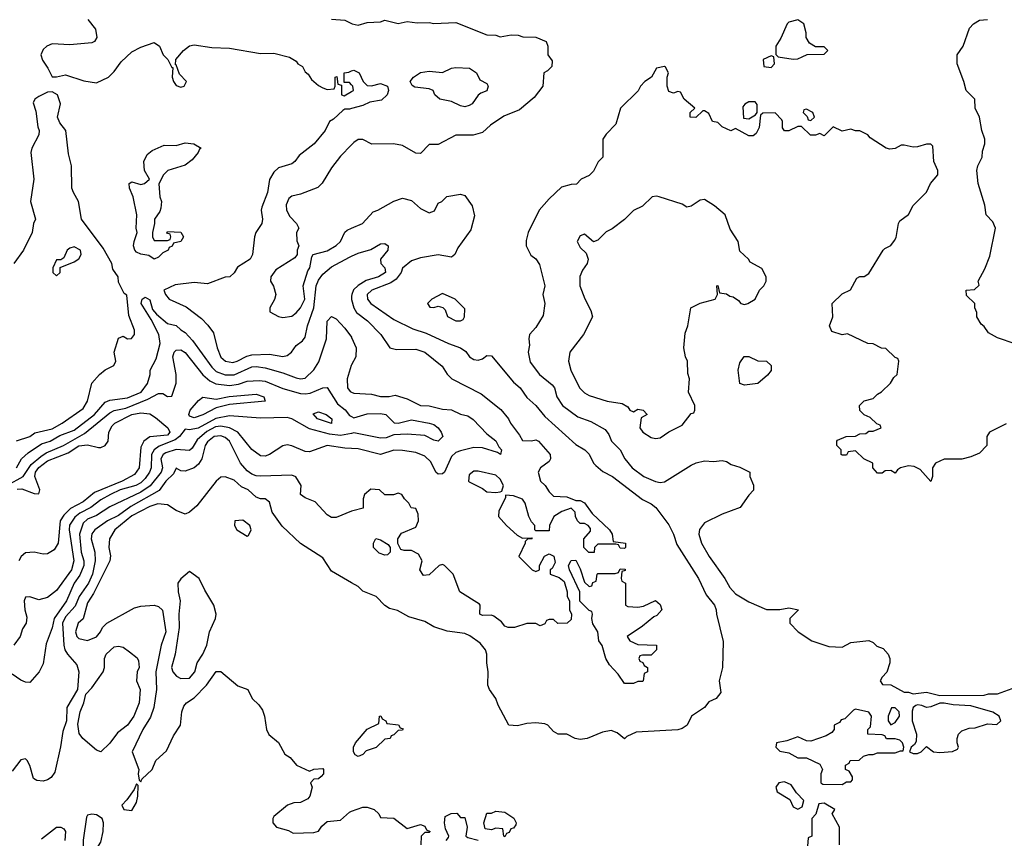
# Model space of a CAD drawing. Header units: inches. Extents: x 2348341 to 2479810, y 460419 to 613669.
# Tile 300 of 656: x 2358504 to 2362941, y 564020 to 567709. Entities that reach past the tile are written whole.
import ezdxf

# ---------------------------------------------------------------- set-up
doc = ezdxf.new("R2010")
doc.units = ezdxf.units.IN
doc.header["$MEASUREMENT"] = 0
doc.layers.add('C3556', color=7, linetype='Continuous')
doc.layers.add('C3566', color=7, linetype='Continuous')

msp = doc.modelspace()

# ---------------------------------------------------------------- linework, layer by layer
at = {"layer": 'C3556', "color": 2}
for points, elevation in [([(2358812, 567710), (2358846.4, 567666.4), (2358851.6, 567628.4), (2358842, 567610), (2358830, 567604), (2358730, 567595.1), (2358650, 567599.5), (2358626, 567590), (2358610, 567574), (2358598.8, 567550), (2358606.4, 567526.4), (2358631.3, 567490), (2358650, 567452), (2358670, 567451.3), (2358710, 567460.7), (2358793.7, 567433.7), (2358850, 567424.9), (2358904, 567450), (2358930, 567476), (2358961.5, 567518.5), (2359010, 567564.7), (2359050, 567584.7), (2359110, 567606), (2359134.8, 567590), (2359150.7, 567550.7), (2359172, 567530), (2359190, 567494), (2359194, 567494), (2359192, 567450), (2359198, 567430), (2359210, 567412), (2359230, 567404.7), (2359246, 567410), (2359255.3, 567430), (2359224, 567464), (2359210, 567506), (2359206, 567506), (2359208, 567530), (2359242, 567570), (2359269.5, 567590.5), (2359290, 567596), (2359370, 567582.8), (2359450, 567580.7), (2359590, 567556.3), (2359650, 567557.3), (2359719.6, 567539.6), (2359750, 567522), (2359758, 567510), (2359778, 567498), (2359790, 567474), (2359803.6, 567463.6), (2359819.6, 567439.6), (2359850, 567412), (2359870, 567402), (2359890, 567394), (2359922, 567398), (2359926, 567410), (2359926, 567450), (2359932.7, 567452.7), (2359938, 567418), (2359954, 567414), (2359954, 567370), (2359966.4, 567366.4), (2360000, 567385.5)], 102), ([(2359910, 567711.3), (2359970, 567706.8), (2360000, 567691)], 106), ([(2360000, 567416), (2359990, 567426), (2359966, 567426), (2359966, 567470), (2359987.3, 567472.7), (2360000, 567477.9)], 102), ([(2358490, 565811), (2358550, 565830.8), (2358572.7, 565847.3), (2358650, 565865.7), (2358696, 565890), (2358790, 565957.3), (2358809.4, 565990), (2358829.6, 566070.4), (2358864, 566110), (2358890, 566130.8), (2358929.1, 566150.9), (2358938, 566170), (2358929.4, 566210.6), (2358950, 566274), (2358970, 566282), (2358990, 566271.3), (2359008.4, 566271.6), (2359022, 566290), (2359022, 566310), (2358996.4, 566376.4), (2358987.3, 566467.3), (2358975.3, 566475.3), (2358950, 566526), (2358948, 566550), (2358924.7, 566584.7), (2358919, 566610), (2358879.7, 566679.7), (2358782.9, 566810), (2358769.6, 566889.6), (2358746, 566930), (2358739.5, 566950), (2358737.6, 567050), (2358724.4, 567104.4), (2358712.7, 567210), (2358684.7, 567244.7), (2358674, 567270), (2358688.7, 567330), (2358674, 567370), (2358650, 567384), (2358630, 567382), (2358590, 567362), (2358572, 567350), (2358565.4, 567334.6), (2358577.3, 567297.3), (2358585.4, 567225.4), (2358592, 567210), (2358591, 567190), (2358558.8, 567130), (2358554.8, 567110), (2358567.3, 566990), (2358553.4, 566890), (2358574.8, 566810), (2358566.8, 566790), (2358561, 566750), (2358521, 566670), (2358477.3, 566610)], 102), ([(2360000, 567307.9), (2359990, 567305.1), (2359970, 567306), (2359960.4, 567299.6), (2359919, 567261), (2359901, 567250), (2359881, 567210), (2359831, 567150), (2359763.5, 567096.5), (2359744.7, 567070), (2359730, 567059), (2359670, 567042), (2359650, 567022), (2359630.6, 566989.4), (2359621, 566930), (2359595.6, 566864.4), (2359592.4, 566850), (2359598.4, 566810), (2359595.5, 566790), (2359568, 566750), (2359562, 566730), (2359553.4, 566650), (2359542.8, 566630), (2359485.8, 566594.2), (2359470, 566568), (2359450.6, 566549.4), (2359430, 566549.2), (2359350, 566519.3), (2359290, 566524.5), (2359205.5, 566514.5), (2359154, 566490), (2359162, 566470), (2359178, 566450), (2359254.9, 566414.9), (2359323, 566363), (2359352.4, 566332.4), (2359377.6, 566297.6), (2359393.4, 566230), (2359410, 566187.7), (2359431.3, 566170), (2359464.7, 566164.7), (2359484, 566170), (2359527.2, 566192.8), (2359550, 566198.7), (2359630, 566201.3), (2359690, 566190.7), (2359710, 566196), (2359729.4, 566210.6), (2359750, 566241), (2359778, 566262), (2359790, 566278), (2359800.5, 566330), (2359829.8, 566410.2), (2359839.7, 566510), (2359850, 566535.5), (2359870, 566561.6), (2359910, 566594.9), (2359990, 566639.3), (2360000, 566643.8)], 102), ([(2360000, 567145.1), (2359950, 567094), (2359910, 567042), (2359867.3, 566972.7), (2359847.3, 566952.7), (2359770, 566922.7), (2359730, 566914), (2359716.3, 566903.7), (2359705.1, 566874.9), (2359706, 566850), (2359721.7, 566821.7), (2359751.3, 566790), (2359762, 566770), (2359752, 566750), (2359752.7, 566712.7), (2359762, 566690), (2359754, 566670), (2359754, 566650), (2359743.6, 566636.4), (2359658, 566582), (2359636, 566550), (2359634.8, 566530), (2359647.9, 566507.9), (2359658, 566470), (2359652.7, 566447.3), (2359631.3, 566410), (2359632, 566392), (2359670.7, 566370.7), (2359690, 566366.8), (2359730, 566373.4), (2359750, 566387.7), (2359770, 566410.7), (2359789.6, 566450), (2359782, 566510), (2359803.3, 566576.7), (2359812, 566590), (2359820.2, 566639.8), (2359826, 566650), (2359890, 566668), (2359930, 566690.7), (2359949.3, 566710), (2359970, 566751.3), (2359979.3, 566760.7), (2360000, 566769.4)], 106), ([(2358489.6, 565690), (2358512.8, 565730), (2358542.6, 565757.4), (2358602, 565798), (2358640.9, 565810), (2358684.8, 565835.2), (2358750, 565859.6), (2358842, 565930), (2358890, 565984.9), (2358910, 565993.7), (2358990, 566005.5), (2359051.3, 566030), (2359080.5, 566070), (2359091.8, 566110), (2359092.3, 566130), (2359118.7, 566181.3), (2359137.6, 566250), (2359131, 566291), (2359097.4, 566357.4), (2359051.1, 566430), (2359056.2, 566450), (2359070, 566458.9), (2359090, 566446), (2359103.2, 566403.2), (2359121.3, 566381.3), (2359170, 566340.5), (2359210, 566330.7), (2359230, 566310.8), (2359250, 566298.8), (2359283.4, 566263.4), (2359370, 566143.1), (2359390, 566124.2), (2359430, 566107.9), (2359470, 566107.9), (2359550, 566144.2), (2359570, 566146), (2359610, 566139.5), (2359690, 566117), (2359750, 566094.4), (2359770, 566090.5), (2359790, 566094), (2359830, 566130.6), (2359852.3, 566167.7), (2359887, 566270), (2359889.3, 566350), (2359910, 566372), (2359930, 566361), (2359970, 566318.8), (2359998.9, 566278.9), (2360000, 566276.3)], 98), ([(2360000, 566462.3), (2359999.5, 566450), (2360000, 566448.3)], 102), ([(2358450, 565611.2), (2358519.7, 565650), (2358555.9, 565704.1), (2358598.9, 565741.1), (2358623.4, 565756.6), (2358702, 565790), (2358796.2, 565843.8), (2358910, 565938), (2358930, 565947.4), (2358982, 565958), (2359081.1, 565998.9), (2359130, 566024), (2359150, 566024.7), (2359170, 566011.3), (2359190, 566012), (2359209.3, 566070.7), (2359209.4, 566110.6), (2359193.7, 566190), (2359199.7, 566210), (2359210, 566220.3), (2359230, 566220.9), (2359250, 566208.9), (2359328.9, 566108.9), (2359361, 566081), (2359388.2, 566068.2), (2359450, 566060.2), (2359490, 566066.5), (2359530, 566080.3), (2359583.4, 566083.4), (2359610, 566079.5), (2359690, 566047.6), (2359770, 566024.2), (2359790, 566022.6), (2359813.5, 566026.5), (2359870, 566050.6), (2359890, 566051), (2359937.1, 565977.1), (2359970.2, 565950.2), (2359990, 565926), (2360000, 565920)], 94), ([(2360000, 566153.8), (2359998, 566150), (2359979.3, 566090), (2359982, 566050), (2359993, 566033), (2360000, 566029.9)], 98), ([(2360000, 565844.8), (2359950, 565835.8), (2359900.6, 565840.6), (2359810, 565864.5), (2359730, 565909.5), (2359710, 565915.6), (2359590, 565913.2), (2359450, 565923.5), (2359388, 565912), (2359307.9, 565867.9), (2359270, 565860.5), (2359250, 565863.7), (2359223.7, 565830), (2359204.9, 565815.1), (2359133, 565787), (2359110.2, 565769.8), (2359098.7, 565750), (2359097, 565690), (2359088.9, 565670), (2359070, 565641.3), (2359050, 565622.3), (2359027.7, 565610), (2358956.3, 565590), (2358912.7, 565570), (2358870, 565545.7), (2358824.9, 565510), (2358774.6, 565485.4), (2358753.3, 565466.7), (2358729.3, 565430.7), (2358726.7, 565410), (2358748.9, 565270), (2358738.3, 565230), (2358670, 565137), (2358630, 565105.2), (2358590, 565095.3), (2358550, 565108), (2358530, 565106), (2358524.7, 565090), (2358526.8, 565050), (2358536.8, 565016.8), (2358533.4, 564990), (2358516.3, 564963.7), (2358506, 564930), (2358478, 564890)], 94), ([(2358493, 565593), (2358514.6, 565594.6), (2358570, 565574), (2358590, 565572), (2358595.1, 565590), (2358572.2, 565650), (2358576.1, 565670), (2358590, 565691.3), (2358630, 565720.7), (2358722.9, 565757.1), (2358770, 565788.9), (2358810, 565793.4), (2358859.5, 565780.5), (2358870, 565780.7), (2358888.7, 565790), (2358902.7, 565810), (2358905.6, 565850), (2358921.1, 565878.9), (2358932.3, 565890), (2359010, 565930.2), (2359050, 565938), (2359090, 565932.9), (2359116.8, 565916.8), (2359171.7, 565870), (2359180.3, 565850), (2359170, 565836.9), (2359090, 565828.5), (2359064.2, 565810), (2359050, 565782), (2359042, 565690), (2359020.9, 565659.1), (2358966, 565630), (2358841.6, 565578.4), (2358790, 565535.8), (2358733.6, 565506.4), (2358703.5, 565476.5), (2358686, 565450), (2358677.6, 565350), (2358659.9, 565320.1), (2358630, 565302), (2358610, 565300.7), (2358570, 565309.6), (2358530, 565306), (2358510.3, 565289.7), (2358501.1, 565270)], 90), ([(2360000, 565776.5), (2359970, 565778), (2359890, 565789.6), (2359810, 565762), (2359790, 565763.7), (2359730, 565789.2), (2359710, 565792.7), (2359690, 565789), (2359630, 565749), (2359610, 565742), (2359590, 565744), (2359550, 565772.7), (2359487.8, 565850), (2359449.8, 565869.8), (2359410, 565877.4), (2359386.3, 565873.7), (2359347.4, 565852.6), (2359304.5, 565815.5), (2359282, 565778), (2359270, 565767.6), (2359210, 565772.3), (2359163.5, 565756.5), (2359151.1, 565748.9), (2359140.7, 565730), (2359148.2, 565690), (2359142, 565670), (2359092.1, 565607.9), (2359050, 565580.3), (2358910, 565513), (2358850, 565475.1), (2358810, 565458.3), (2358790, 565440.7), (2358773.8, 565390), (2358781.2, 565310), (2358793.8, 565270), (2358792.6, 565250), (2358774.8, 565205.2), (2358750.3, 565169.8), (2358714.6, 565090), (2358659.6, 565010), (2358650, 564968.7), (2358624.1, 564895.9), (2358610, 564806), (2358591.3, 564770), (2358550, 564722), (2358530, 564724), (2358510, 564732.7), (2358470, 564759.5)], 98), ([(2360000, 565493.5), (2359930, 565466), (2359910, 565466), (2359890, 565478), (2359835.5, 565535.5), (2359790, 565554), (2359770, 565568.7), (2359773.2, 565610), (2359749.3, 565649.3), (2359730, 565656), (2359590, 565651.2), (2359570, 565653), (2359550, 565661.3), (2359530, 565675.6), (2359499.6, 565710), (2359449.5, 565810), (2359430, 565825.6), (2359410, 565833.7), (2359380.7, 565830), (2359350, 565807), (2359339.5, 565790), (2359325.3, 565730), (2359310, 565706.6), (2359290.3, 565689.7), (2359250, 565674), (2359230, 565675.3), (2359210, 565688), (2359198, 565662), (2359162.4, 565630), (2359132.9, 565587.1), (2359005.3, 565514.7), (2358950, 565475.3), (2358899.3, 565450), (2358843, 565410), (2358830, 565392.7), (2358825.7, 565370), (2358842.4, 565310), (2358844.2, 565270), (2358832.8, 565210), (2358813.8, 565170), (2358772.4, 565110), (2358753.9, 565066.1), (2358710, 565018), (2358697.3, 564990), (2358703.1, 564890), (2358708.2, 564870), (2358719.1, 564850), (2358761.7, 564801.7), (2358770.7, 564770), (2358764.7, 564690), (2358716, 564610), (2358714.8, 564550), (2358698.5, 564501.5), (2358688.1, 564431.9), (2358662, 564318), (2358646, 564294), (2358630, 564283.7), (2358610, 564278), (2358581.2, 564281.2), (2358566, 564290), (2358550, 564348), (2358538, 564370), (2358530, 564378), (2358510, 564374), (2358470, 564322)], 102), ([(2360000, 565171.5), (2359910, 565224), (2359870, 565284), (2359770, 565348.7), (2359687.3, 565427.3), (2359641.2, 565490), (2359630, 565535.3), (2359610, 565549), (2359590, 565549.3), (2359570, 565557.2), (2359534, 565590), (2359504.5, 565604.5), (2359470, 565633.2), (2359430, 565648.7), (2359410, 565648), (2359390, 565628.7), (2359302, 565518), (2359270, 565489), (2359250, 565481.2), (2359210, 565497.2), (2359170, 565522), (2359127, 565527), (2359090, 565515.4), (2359010, 565473.7), (2358932.7, 565410), (2358908.2, 565370), (2358906, 565330), (2358912.7, 565292.7), (2358910.4, 565270), (2358836.3, 565123.7), (2358810, 565081.2), (2358790.5, 565009.5), (2358767.7, 564990), (2358756.3, 564950), (2358762, 564930), (2358770, 564920.7), (2358810, 564910.8), (2358850, 564927.3), (2358869, 564950), (2358877.2, 564970), (2358897.2, 564990), (2359021, 565059), (2359050, 565066.4), (2359110, 565070.5), (2359130, 565064.9), (2359148.4, 565048.4), (2359163.1, 564950), (2359141.1, 564890), (2359117, 564770), (2359121.3, 564690), (2359108.7, 564610), (2359094, 564566), (2359058.4, 564510), (2359011, 564410), (2359041, 564330), (2359038, 564310), (2359042, 564282), (2359050, 564274), (2359054, 564286), (2359101.2, 564330), (2359118, 564370), (2359166.3, 564413.7), (2359197.7, 564482.3), (2359229.6, 564530.4), (2359235.6, 564590), (2359244, 564616), (2359256, 564630), (2359290, 564653), (2359346, 564710), (2359390, 564771.3), (2359410, 564771.3), (2359487.5, 564707.5), (2359532, 564690), (2359552, 564650), (2359582, 564622), (2359598, 564598), (2359607.3, 564570), (2359616, 564510), (2359627.3, 564487.3), (2359671.1, 564451.1), (2359699.6, 564399.6), (2359723.6, 564383.6), (2359752, 564350), (2359810, 564322), (2359830, 564332), (2359870, 564334), (2359874, 564330), (2359874, 564310), (2359862, 564298), (2359850, 564288), (2359830, 564286), (2359814, 564270), (2359822, 564250), (2359811.3, 564210), (2359802, 564198), (2359770, 564182), (2359739.6, 564180.4), (2359711.1, 564168.9), (2359650, 564118), (2359644.7, 564110), (2359644.7, 564090), (2359662, 564070), (2359714.8, 564054.8), (2359736.4, 564043.6), (2359830, 564046), (2359850, 564052), (2359865.6, 564074.4), (2359890, 564096), (2359950, 564102), (2359990, 564138), (2360000, 564141.8)], 106), ([(2358602.3, 564017.7), (2358670, 564070.5), (2358690, 564070.8), (2358702.5, 564062.5), (2358710.4, 564050), (2358708.4, 564010)], 102)]:
    msp.add_lwpolyline(points, dxfattribs=dict(at, elevation=elevation))
for points, elevation in [([(2359110, 566714), (2359170, 566714), (2359182, 566718), (2359186, 566730), (2359182, 566742), (2359167.3, 566747.3), (2359170, 566754), (2359230.8, 566750.8), (2359242, 566730), (2359231.1, 566708.9), (2359198, 566702), (2359192, 566688), (2359178, 566682), (2359174, 566670), (2359150, 566658), (2359130, 566638), (2359110, 566629), (2359086, 566646), (2359050, 566652), (2359030, 566662), (2359023.6, 566670), (2359017.6, 566690), (2359019.5, 566710), (2359034, 566750), (2359029.2, 566770), (2359032.3, 566830), (2359016, 566910), (2358999, 566950), (2358998, 566970), (2359010, 566978), (2359050, 566966.8), (2359066, 566970), (2359088.7, 566990), (2359066, 567030), (2359063.7, 567070), (2359078.4, 567101.6), (2359100.5, 567119.5), (2359155.9, 567144.1), (2359210, 567142.6), (2359250, 567153.7), (2359288.8, 567148.8), (2359322, 567130), (2359314.4, 567125.6), (2359308, 567110), (2359282, 567078), (2359250, 567053.2), (2359172, 567030), (2359152, 567010), (2359131.3, 566968.7), (2359136, 566910), (2359142.8, 566890), (2359139.8, 566860.2), (2359136, 566844), (2359112, 566810), (2359112, 566790), (2359102, 566750), (2359102, 566730)], 98), ([(2358750, 566685.2), (2358730, 566679), (2358718, 566670), (2358703.6, 566636.4), (2358690, 566626), (2358670, 566626), (2358654, 566590), (2358654, 566570), (2358670, 566554), (2358686, 566570), (2358687.3, 566592.7), (2358750, 566618), (2358770, 566631.3), (2358781.2, 566650), (2358779, 566670)], 106), ([(2359290, 565914), (2359270, 565922.7), (2359266, 565930), (2359272, 565950), (2359310, 565993.4), (2359330, 566008), (2359390, 565999.3), (2359448.5, 566011.5), (2359570, 566021.6), (2359604.7, 566010), (2359611, 565990), (2359450, 565974.5), (2359390, 565959.6), (2359330, 565928.6)], 90), ([(2359910, 565889.7), (2359846.6, 565910), (2359827.2, 565932.8), (2359850, 565942), (2359886, 565930), (2359910.5, 565910)], 90), ([(2359510, 565453.2), (2359474, 565450), (2359472, 565430), (2359482, 565410), (2359530, 565382), (2359535.3, 565384.7), (2359548, 565410), (2359542, 565430)], 110), ([(2359270, 565222), (2359230, 565189), (2359217.3, 565170), (2359219.1, 565130), (2359228, 565090), (2359222, 565030), (2359223.1, 564970), (2359205.5, 564850), (2359188.2, 564790), (2359194.8, 564770), (2359211.3, 564750), (2359230, 564740.7), (2359270, 564742), (2359294, 564770), (2359304.5, 564810), (2359329.5, 564850), (2359347.3, 564890), (2359359.6, 564950), (2359386.6, 565010), (2359389.4, 565030), (2359379.3, 565070), (2359338, 565138), (2359312.7, 565190)], 110), ([(2358870, 564409), (2358850, 564417.2), (2358789, 564470), (2358772.9, 564492.9), (2358765.6, 564534.4), (2358777.2, 564590), (2358793.2, 564630), (2358802, 564670), (2358830, 564698), (2358880.9, 564770), (2358886.6, 564790), (2358887, 564830), (2358893.2, 564850), (2358930, 564882.8), (2358950, 564886), (2358970, 564881), (2358999.8, 564859.8), (2359033.2, 564833.2), (2359039.8, 564819.8), (2359042.8, 564790), (2359034, 564770), (2359030.7, 564730), (2359046.8, 564690), (2359042, 564630), (2359019.1, 564570), (2358990.5, 564530), (2358944.4, 564495.6), (2358910, 564449)], 102), ([(2359030, 564266), (2359019.8, 564240.2), (2358986.8, 564193.2), (2358964.7, 564170), (2358974, 564150), (2359010, 564144.7), (2359030, 564182), (2359037.2, 564210), (2359038, 564258)], 106), ([(2358830, 564129.2), (2358810, 564124), (2358804.7, 564115.3), (2358791, 564011), (2358792, 563950), (2358802, 563930), (2358810, 563926.8), (2358830, 563932), (2358848, 563950), (2358848.7, 563970), (2358870, 564002), (2358880.9, 564050), (2358881.2, 564090), (2358875.3, 564110), (2358850, 564125.2)], 106)]:
    msp.add_lwpolyline(points, close=True, dxfattribs=dict(at, elevation=elevation))
at = {"layer": 'C3566', "color": 2}
for points, elevation in [([(2360000, 567691), (2360002, 567690), (2360030, 567684), (2360070, 567696), (2360130, 567698.8), (2360150, 567706), (2360210, 567691), (2360250, 567701), (2360295.3, 567695.3), (2360350, 567696), (2360370, 567691.3), (2360470, 567696), (2360610, 567641), (2360650, 567638.8), (2360670, 567631.3), (2360719, 567641), (2360750, 567638.8), (2360770.9, 567630.9), (2360830.7, 567630.7), (2360876, 567610), (2360884.7, 567590), (2360884.7, 567550), (2360903.6, 567523.6), (2360902, 567498), (2360882, 567478), (2360866, 567470), (2360862, 567410), (2360822, 567358), (2360756.8, 567303.2), (2360686.2, 567273.8), (2360625.8, 567234.2), (2360590, 567201.2), (2360548.4, 567188.4), (2360470, 567188.7), (2360390, 567146), (2360350, 567146), (2360310, 567106), (2360290, 567108), (2360230, 567141.2), (2360188.9, 567148.9), (2360091.6, 567148.4), (2360050, 567169), (2360030, 567169), (2360010, 567155.3), (2360000, 567145.1)], 106), ([(2362990, 566248.7), (2362910, 566275.3), (2362870, 566298), (2362850, 566326), (2362836.4, 566336.4), (2362818, 566370), (2362818, 566390), (2362808, 566410), (2362808, 566430), (2362770, 566466), (2362769.3, 566490.7), (2362807.3, 566492.7), (2362827.3, 566512.7), (2362824, 566530), (2362854, 566586), (2362876.4, 566643.6), (2362902, 566770), (2362890, 566798), (2362859, 566830), (2362853.6, 566873.6), (2362824, 566970), (2362818, 567030), (2362822, 567050), (2362842, 567090), (2362843.1, 567116.9), (2362854, 567150), (2362853.2, 567170), (2362839.3, 567210), (2362829.3, 567269.3), (2362809.2, 567310), (2362808, 567350), (2362768.7, 567390), (2362759, 567430), (2362728.7, 567510), (2362728, 567550), (2362755.3, 567590), (2362784, 567670), (2362802, 567690), (2362830, 567706), (2362866, 567710)], 106), ([(2360000, 567477.9), (2360010, 567482), (2360034, 567470), (2360052, 567430), (2360070, 567412), (2360090, 567411.3), (2360130, 567422), (2360161, 567410), (2360165.5, 567390), (2360160.5, 567370), (2360134, 567346), (2360082.6, 567337.4), (2360050, 567321.6), (2360000, 567307.9)], 102), ([(2362950, 565888), (2362874, 565850), (2362862, 565830), (2362862, 565790), (2362830, 565755.3), (2362790, 565739), (2362750, 565729), (2362670, 565728.7), (2362631.3, 565710), (2362618, 565690), (2362618, 565650), (2362610, 565628), (2362562, 565682), (2362535.3, 565695.3), (2362510, 565699), (2362474, 565690), (2362459.6, 565680.4), (2362450, 565666), (2362430, 565678), (2362403.6, 565676.4), (2362390, 565666), (2362370, 565666), (2362348.7, 565690), (2362348, 565710), (2362308, 565730), (2362270, 565766), (2362238, 565762), (2362230, 565746), (2362210, 565746), (2362206, 565750), (2362206, 565770), (2362186, 565790), (2362186, 565810), (2362190, 565814), (2362228.9, 565831.1), (2362270, 565832), (2362290, 565842), (2362316.4, 565843.6), (2362330, 565854), (2362350, 565854), (2362386, 565870), (2362382, 565882), (2362367.3, 565887.3), (2362336.4, 565916.4), (2362310, 565928), (2362290, 565948), (2362289, 565970), (2362309.1, 565990.9), (2362350, 566002), (2362370, 566022), (2362388.4, 566031.6), (2362428.4, 566071.6), (2362443.1, 566096.9), (2362458, 566110), (2362466, 566170), (2362462, 566182), (2362450, 566186), (2362407.3, 566227.3), (2362388.4, 566228.4), (2362350, 566248), (2362326, 566250), (2362234, 566294), (2362210, 566289.2), (2362163.2, 566303.2), (2362153.2, 566330), (2362168, 566370), (2362166, 566430), (2362210, 566474), (2362248.4, 566491.6), (2362276.4, 566543.6), (2362290, 566551.3), (2362310, 566551), (2362330, 566564.7), (2362395.3, 566670), (2362402, 566678), (2362430, 566691.3), (2362446.3, 566713.7), (2362453.2, 566726.8), (2362464, 566790), (2362470, 566802), (2362509, 566831), (2362530, 566872), (2362590, 566932), (2362609.1, 566970.9), (2362642, 567010), (2362642, 567030), (2362624, 567070), (2362619, 567139), (2362610, 567148), (2362590, 567148), (2362550, 567135.3), (2362530, 567134), (2362490, 567144), (2362476.9, 567143.1), (2362450, 567129), (2362425.6, 567125.6), (2362409.3, 567129.3), (2362336.4, 567176.4), (2362326, 567190), (2362290, 567208), (2362270, 567208), (2362250, 567215.3), (2362210, 567206), (2362170, 567226), (2362130, 567186), (2362110, 567195.3), (2362090, 567188), (2362068, 567188), (2362027.3, 567227.3), (2362010, 567228), (2361970, 567208), (2361950, 567208), (2361942, 567222), (2361942, 567250), (2361938, 567258), (2361908.4, 567288.4), (2361852.7, 567287.3), (2361842, 567278), (2361836.9, 567223.1), (2361823.6, 567196.4), (2361810, 567186), (2361790, 567186), (2361730, 567218), (2361708.4, 567208.4), (2361670, 567226), (2361650, 567246), (2361626, 567250), (2361610, 567286), (2361590, 567298), (2361582, 567298), (2361551.6, 567268.4), (2361526, 567270), (2361526, 567290), (2361546, 567310), (2361498, 567350), (2361482, 567382), (2361470, 567386), (2361450, 567378), (2361430, 567386), (2361422, 567410), (2361422, 567450), (2361428, 567470), (2361414.6, 567494.6), (2361410, 567498), (2361374, 567490), (2361352, 567450), (2361322, 567430), (2361302, 567410), (2361291.1, 567388.9), (2361212, 567310), (2361190, 567238), (2361147.1, 567192.9), (2361132, 567170), (2361131.3, 567090), (2361111.3, 567068.7), (2361090, 567026), (2361070, 567006), (2361034, 566990), (2361012.7, 566967.3), (2360990, 566966), (2360946.4, 566953.6), (2360890, 566902), (2360844.7, 566850), (2360796, 566750), (2360786.4, 566713.6), (2360786.8, 566690), (2360807.5, 566647.5), (2360830.7, 566630.7), (2360846.4, 566606.4), (2360871, 566510), (2360861, 566470), (2360871, 566430), (2360863.5, 566376.5), (2360830, 566322), (2360801, 566290), (2360798, 566270), (2360802, 566242), (2360796, 566210), (2360805.2, 566165.2), (2360846, 566110), (2360904.1, 566064.1), (2360914, 566050), (2360924, 566010), (2360950.7, 565970), (2361018.8, 565918.8), (2361077.5, 565897.5), (2361142, 565862), (2361159.1, 565839.1), (2361171, 565810), (2361210.4, 565770.4), (2361230.7, 565730), (2361264.9, 565690), (2361316, 565650), (2361370, 565627.3), (2361390, 565624), (2361410, 565626.8), (2361530, 565701), (2361552, 565712), (2361590, 565721), (2361630, 565718), (2361670, 565722), (2361690, 565718), (2361710, 565704.7), (2361750, 565692), (2361794, 565670), (2361794, 565650), (2361811.1, 565611.1), (2361811.6, 565588.4), (2361790, 565566), (2361751.3, 565510), (2361670, 565481.2), (2361590, 565441.2), (2361568.1, 565411.9), (2361564, 565390), (2361576.3, 565350), (2361610.5, 565290), (2361682, 565190), (2361704.9, 565150), (2361730, 565122), (2361790, 565084.9), (2361870, 565051.3), (2361930, 565051), (2361970, 565058.8), (2362014, 565050), (2361974, 565010), (2361974, 564990), (2362012, 564950), (2362074, 564910), (2362150, 564884.7), (2362210, 564882), (2362250, 564902), (2362330, 564912), (2362350, 564902), (2362366.4, 564886.4), (2362395.3, 564875.3), (2362418, 564850), (2362424.7, 564830), (2362424.7, 564810), (2362411.6, 564768.4), (2362390, 564746), (2362382, 564730), (2362392.7, 564712.7), (2362430, 564712), (2362490, 564678), (2362510, 564678), (2362530, 564671.3), (2362590, 564678.8), (2362650, 564662.8), (2362850, 564665.5), (2362870, 564670.4), (2362910, 564670.4), (2363010, 564707.7)], 110), ([(2360000, 567385.5), (2360008, 567390), (2360006, 567410), (2360000, 567416)], 102), ([(2360000, 566769.4), (2360048.7, 566790), (2360097.2, 566842.8), (2360118, 566850), (2360190, 566891), (2360230, 566904.7), (2360270, 566894), (2360310, 566858), (2360350, 566838), (2360372.9, 566847.1), (2360390, 566882), (2360406, 566890), (2360428.4, 566911.6), (2360490, 566922.8), (2360510, 566916), (2360542.8, 566870), (2360554.4, 566825.6), (2360537.5, 566762.5), (2360479.3, 566680.7), (2360464.7, 566650), (2360450, 566639), (2360390, 566649.2), (2360310, 566635.3), (2360270, 566622), (2360230, 566588.7), (2360223, 566570), (2360201.1, 566538.9), (2360177.1, 566522.9), (2360090.8, 566490), (2360070.7, 566470), (2360070.8, 566450), (2360086, 566430), (2360190, 566358), (2360275.6, 566315.6), (2360336.2, 566296.2), (2360436, 566250), (2360491, 566230), (2360514.2, 566214.2), (2360531, 566190), (2360550, 566177.3), (2360570, 566174), (2360590, 566181), (2360610, 566196), (2360630, 566194), (2360730, 566074.8), (2360758.8, 566050), (2360790, 566006.8), (2360830, 565970.8), (2360870, 565920.7), (2361010, 565794.8), (2361050.8, 565770), (2361070.3, 565750.3), (2361090.5, 565710.5), (2361100.5, 565700.5), (2361132.7, 565672.7), (2361176, 565650), (2361310, 565547.3), (2361350, 565526.8), (2361371, 565510), (2361430, 565432), (2361450.4, 565390.4), (2361464.7, 565344.7), (2361562.8, 565190), (2361597.5, 565117.5), (2361634.8, 565070), (2361642.8, 565050), (2361644, 565030), (2361673.7, 564906.3), (2361670.7, 564790), (2361656, 564730), (2361663.6, 564676.4), (2361642, 564650), (2361610, 564635.3), (2361590, 564609), (2361532, 564570), (2361512, 564530), (2361490, 564515.3), (2361470, 564509.2), (2361282, 564498), (2361240.7, 564479.3), (2361230, 564468), (2361196, 564496), (2361170, 564506), (2361130, 564498), (2361062, 564470), (2361030, 564464.5), (2361008, 564470), (2360970, 564488.7), (2360930, 564488.7), (2360910, 564502), (2360884, 564530), (2360870, 564536.2), (2360830, 564539.6), (2360790, 564537), (2360747.3, 564527.3), (2360708, 564530), (2360660.1, 564620.1), (2360649.2, 564650), (2360621.2, 564690), (2360613.2, 564710), (2360616, 564770), (2360609.2, 564810), (2360609, 564850), (2360604, 564870), (2360578.9, 564898.9), (2360532.5, 564932.5), (2360510, 564942.9), (2360430, 564953.2), (2360370, 564973.2), (2360330, 564997.2), (2360257.5, 565017.5), (2360206.8, 565046.8), (2360170, 565056), (2360149.6, 565069.6), (2360110, 565109.2), (2360050, 565133.2), (2360030, 565154), (2360000, 565171.5)], 106), ([(2360000, 566643.8), (2360030, 566657.3), (2360086.8, 566673.2), (2360130, 566698.8), (2360150, 566701), (2360164.7, 566690), (2360162.8, 566670), (2360130.8, 566630), (2360130.9, 566610.9), (2360150, 566591), (2360152.7, 566570), (2360121, 566550), (2360065.9, 566534.2), (2360029.1, 566510.9), (2360009.1, 566490.9), (2360000.3, 566470), (2360000, 566462.3)], 102), ([(2360000, 566448.3), (2360010.2, 566410.2), (2360022.4, 566390), (2360071.5, 566351.5), (2360131, 566290), (2360172, 566230), (2360202, 566222), (2360290, 566224), (2360330, 566210.7), (2360407.5, 566147.5), (2360430.8, 566110.8), (2360451, 566091), (2360583.4, 566023.4), (2360673, 565953), (2360706.8, 565910), (2360716, 565890), (2360756.8, 565836.8), (2360770, 565812), (2360810, 565811.3), (2360830, 565816), (2360842, 565810), (2360894.8, 565750), (2360896, 565730), (2360890, 565718), (2360851.3, 565690), (2360841, 565670), (2360851.3, 565630), (2360872, 565610), (2360890, 565582), (2360910, 565562), (2360970, 565558), (2361010, 565542), (2361030, 565542), (2361050, 565531), (2361084, 565484), (2361162, 565410), (2361174, 565390), (2361178, 565358), (2361234, 565350), (2361234, 565330), (2361230, 565326), (2361210, 565328), (2361202, 565342), (2361190, 565346), (2361110, 565346), (2361094, 565330), (2361092.7, 565307.3), (2361068.4, 565308.4), (2361046, 565330), (2361046, 565370), (2361076.4, 565403.6), (2361076.4, 565416.4), (2361066, 565430), (2361050, 565438), (2361030, 565438), (2361018, 565450), (2361008.7, 565470), (2361008, 565490), (2360990, 565508), (2360947.1, 565492.9), (2360911.3, 565470), (2360892, 565430), (2360890, 565406), (2360830, 565406), (2360826, 565410), (2360826, 565430), (2360810, 565446), (2360798, 565470), (2360782, 565530), (2360770, 565548), (2360730, 565564), (2360694, 565566), (2360694, 565554), (2360663.6, 565496.4), (2360662, 565470), (2360698, 565430), (2360746.4, 565386.4), (2360770, 565372), (2360810, 565374), (2360814, 565370), (2360792.7, 565367.3), (2360782, 565358), (2360782, 565350), (2360754, 565290), (2360814, 565230), (2360830, 565222), (2360846, 565230), (2360846, 565250), (2360868.9, 565291.1), (2360890, 565302), (2360911.3, 565291.3), (2360916.9, 565263.1), (2360903.6, 565236.4), (2360894, 565230), (2360894, 565210), (2360935.3, 565195.3), (2360957.3, 565177.3), (2360971.1, 565131.1), (2360972, 565110), (2360982, 565090), (2360982, 565050), (2360991.3, 565030), (2360990, 565006), (2360971.1, 564988.9), (2360928.7, 564988.7), (2360910, 565006), (2360890, 565006), (2360878, 565002), (2360870, 564986), (2360850, 564978), (2360830, 564988), (2360790, 564988), (2360734, 564970), (2360706, 564970), (2360690, 564975.3), (2360675.1, 564995.1), (2360641.5, 565021.5), (2360630, 565026), (2360590, 565024), (2360578, 565030), (2360579, 565070), (2360575.5, 565075.5), (2360488, 565130), (2360458, 565210), (2360418, 565250), (2360410, 565254), (2360394, 565250), (2360350, 565208), (2360324, 565204), (2360308, 565230), (2360317.2, 565270), (2360300.9, 565300.9), (2360270, 565317.2), (2360236.4, 565316.4), (2360222, 565322), (2360208, 565348), (2360208, 565370), (2360224.7, 565395.3), (2360290, 565422), (2360302, 565450), (2360300.4, 565480.4), (2360290, 565506), (2360268.9, 565508.9), (2360258, 565530), (2360238, 565550), (2360226, 565570), (2360210, 565575.3), (2360188.4, 565568.4), (2360150, 565568), (2360126, 565590), (2360086.8, 565593.2), (2360058, 565570), (2360051.3, 565550), (2360052, 565508), (2360004.7, 565495.3), (2360000, 565493.5)], 102), ([(2360000, 566276.3), (2360020.4, 566230), (2360019.1, 566190), (2360000, 566153.8)], 98), ([(2360000, 566029.9), (2360010, 566025.5), (2360090, 566020.7), (2360130, 566010.8), (2360168.9, 566011.1), (2360196.9, 566016.9), (2360250, 566000.7), (2360310, 565970.7), (2360350, 565968.5), (2360410, 565954), (2360450, 565950.7), (2360490, 565930.8), (2360523.4, 565923.4), (2360547, 565907), (2360610, 565842.8), (2360650, 565811), (2360663.5, 565783.5), (2360676, 565770), (2360670.7, 565749.3), (2360658, 565758), (2360590, 565779.3), (2360550, 565780.9), (2360490, 565766.6), (2360470, 565758), (2360450, 565741.2), (2360418.8, 565670), (2360410, 565662.7), (2360390, 565660.9), (2360379.3, 565670), (2360357.1, 565717.1), (2360330, 565742), (2360290, 565758.4), (2360230, 565767.6), (2360190, 565769.5), (2360130, 565749.6), (2360030, 565775.1), (2360000, 565776.5)], 98), ([(2360000, 565920), (2360010, 565914), (2360070, 565932.9), (2360130, 565934.6), (2360153.4, 565930), (2360192.4, 565892.4), (2360210, 565890.4), (2360270, 565905.3), (2360350, 565890.6), (2360370, 565884), (2360390.7, 565870), (2360404, 565850), (2360410.5, 565830), (2360390, 565809.4), (2360370, 565814.5), (2360330, 565835.1), (2360250, 565841.3), (2360190, 565837.6), (2360155.5, 565824.5), (2360130, 565822.4), (2360010, 565846.6), (2360000, 565844.8)], 94), ([(2360000, 564141.8), (2360050, 564161), (2360070, 564161), (2360102, 564150), (2360122, 564130), (2360130, 564114), (2360190, 564111.3), (2360250, 564064.7), (2360310, 564082), (2360330, 564074), (2360338, 564058), (2360354, 564050), (2360350, 564046), (2360330, 564046), (2360314, 564030), (2360312, 563990)], 106), ([(2362198, 563990), (2362198, 564070), (2362166, 564130), (2362178, 564150), (2362130, 564178), (2362105.4, 564174.6), (2362091.6, 564128.4), (2362074, 564110), (2362074, 564030), (2362058, 564022), (2362052.7, 563967.3)], 110), ([(2360426, 564010), (2360436.4, 564023.6), (2360438, 564030), (2360423.1, 564063.1), (2360418, 564090), (2360422, 564118), (2360448.4, 564131.6), (2360474, 564134), (2360490, 564114), (2360510, 564114), (2360521, 564070), (2360514, 564030), (2360523.6, 564023.6), (2360570, 564012)], 106)]:
    msp.add_lwpolyline(points, dxfattribs=dict(at, elevation=elevation))
for points, elevation in [([(2362010, 567708.7), (2361970, 567697.2), (2361962.8, 567690), (2361934.4, 567625.6), (2361911.3, 567590), (2361911.6, 567551.6), (2361922, 567542), (2361990, 567531.3), (2362010, 567532), (2362030, 567542), (2362052.7, 567552.7), (2362130, 567554), (2362146, 567570), (2362130, 567586), (2362090, 567586), (2362063.1, 567603.1), (2362048.4, 567628.4), (2362048, 567650), (2362038, 567690)], 110), ([(2361890, 567546), (2361854, 567530), (2361858, 567498), (2361890, 567494), (2361906, 567510), (2361902, 567542)], 110), ([(2360510, 567316), (2360490, 567320.9), (2360450, 567340.9), (2360398, 567350), (2360375.3, 567370), (2360368, 567390), (2360350, 567397.2), (2360285.1, 567405.1), (2360272.7, 567412.7), (2360264, 567430), (2360279, 567450), (2360310, 567471), (2360350, 567477.3), (2360410, 567470.7), (2360450, 567490.7), (2360470, 567494), (2360530.7, 567490.7), (2360562, 567470), (2360578, 567438), (2360610, 567422), (2360616, 567410), (2360610, 567388), (2360582, 567378), (2360570, 567368.7), (2360542.8, 567330), (2360530, 567322)], 102), ([(2361818, 567338), (2361790, 567338), (2361771.6, 567328.4), (2361763.6, 567316.4), (2361765.4, 567265.4), (2361790, 567262), (2361820.4, 567279.6), (2361828, 567290), (2361827.3, 567327.3)], 110), ([(2362050, 567306), (2362038, 567302), (2362034, 567290), (2362052.7, 567272.7), (2362058, 567258), (2362070, 567254), (2362086, 567270), (2362078, 567290)], 110), ([(2361373.2, 566913.2), (2361354, 566910), (2361310.9, 566869.1), (2361270, 566848.7), (2361230, 566808.7), (2361173.7, 566766.3), (2361147.3, 566752.7), (2361110, 566715.3), (2361090, 566708), (2361050, 566742), (2361030, 566735.3), (2361016, 566710), (2361030, 566682), (2361057.3, 566657.3), (2361066, 566630), (2361061, 566610), (2361039.8, 566580.2), (2361027.9, 566552.1), (2361027.7, 566510), (2361050.6, 566450.6), (2361078, 566398), (2361084.7, 566370), (2361044.7, 566290), (2360982.8, 566210), (2360977.3, 566170), (2360987.7, 566130), (2361026.8, 566050), (2361050, 566026.8), (2361070, 566016), (2361152, 565990), (2361218.8, 565978.8), (2361244.7, 565964.7), (2361254, 565950), (2361270, 565942), (2361290, 565954), (2361314, 565950), (2361331.3, 565930), (2361304.7, 565915.3), (2361298, 565870), (2361312, 565850), (2361350, 565826), (2361370, 565821), (2361390, 565824.7), (2361430, 565852), (2361490, 565882), (2361530, 565934), (2361542, 565938), (2361546, 565950), (2361546, 565970), (2361518, 566030), (2361522, 566090), (2361514.6, 566114.6), (2361514, 566170), (2361504, 566190), (2361497.2, 566230), (2361503.1, 566296.9), (2361515.3, 566330), (2361529, 566411), (2361570, 566431), (2361638, 566450), (2361648, 566470), (2361646, 566510), (2361650, 566511.3), (2361658, 566478), (2361690, 566474), (2361703.6, 566463.6), (2361719.6, 566459.6), (2361743.6, 566443.6), (2361754, 566430), (2361770, 566424.7), (2361786, 566430), (2361818, 566450), (2361838, 566490), (2361858, 566510), (2361868, 566530), (2361868, 566550), (2361848.4, 566588.4), (2361796.4, 566616.4), (2361788, 566630), (2361750, 566666), (2361742, 566710), (2361705.6, 566765.6), (2361684, 566830), (2361635.3, 566870), (2361590, 566899), (2361570, 566895.3), (2361530, 566869), (2361510, 566864), (2361490, 566878), (2361386, 566910)], 114), ([(2360410, 566475.3), (2360362, 566450), (2360342, 566430), (2360352.7, 566412.7), (2360370, 566412), (2360390, 566418), (2360411.6, 566411.6), (2360422, 566402), (2360431.6, 566371.6), (2360470, 566351.3), (2360490, 566351.3), (2360502, 566358), (2360508.7, 566370), (2360510, 566406), (2360466, 566450)], 110), ([(2361770, 566062), (2361749.4, 566069.4), (2361741.2, 566130), (2361750, 566162), (2361769.4, 566190.6), (2361790, 566191), (2361830, 566171.3), (2361870, 566170.8), (2361890.5, 566150.5), (2361890, 566128.7), (2361873.4, 566106.6), (2361830, 566068.7)], 110), ([(2360570, 565674), (2360550, 565674), (2360530, 565658), (2360526.8, 565630), (2360530, 565626), (2360590, 565596), (2360610, 565581), (2360650, 565578), (2360670, 565582), (2360676.4, 565583.6), (2360684, 565610), (2360670, 565639), (2360650, 565656)], 102), ([(2360150, 565295.3), (2360124.7, 565304.7), (2360098, 565330), (2360098, 565350), (2360108.7, 565371.3), (2360130, 565364.7), (2360164.7, 565344.7), (2360174, 565330), (2360174, 565310), (2360170, 565306), (2360162, 565298)], 102), ([(2361070, 565154), (2361082, 565158), (2361087.3, 565172.7), (2361102, 565178), (2361106, 565210), (2361110, 565214), (2361187.3, 565212.7), (2361202, 565218), (2361210, 565234), (2361232.7, 565232.7), (2361232.7, 565227.3), (2361218, 565222), (2361214, 565190), (2361218, 565178), (2361234, 565170), (2361234, 565070), (2361244.7, 565064.7), (2361290, 565061), (2361314.6, 565065.4), (2361370, 565092), (2361390, 565074), (2361398, 565050), (2361376, 565024), (2361362, 565018), (2361310, 564975.3), (2361242, 564930), (2361254, 564910), (2361290, 564894), (2361374, 564890), (2361374, 564870), (2361350, 564846), (2361310, 564846), (2361298, 564842), (2361294, 564830), (2361298, 564818), (2361312.7, 564812.7), (2361318, 564798), (2361334, 564790), (2361334, 564770), (2361318, 564762), (2361314, 564730), (2361310, 564726), (2361290, 564726), (2361270, 564718), (2361230, 564718), (2361200.4, 564760.4), (2361161.5, 564801.5), (2361146, 564830), (2361129.1, 564889.1), (2361114, 564910), (2361109, 564950), (2361086.3, 564986.3), (2361082, 565010), (2361086, 565030), (2361082, 565042), (2361070, 565046), (2361029, 565089), (2361028, 565130), (2360982, 565230), (2360978, 565250), (2360990, 565272), (2361010, 565274), (2361030, 565234), (2361050, 565174)], 102), ([(2362270, 564602), (2362262, 564598), (2362222, 564558), (2362206.4, 564553.6), (2362198, 564542), (2362174, 564530), (2362174, 564510), (2362163.6, 564496.4), (2362138, 564482), (2362070, 564457.2), (2362050, 564459), (2362010, 564477.2), (2361961.4, 564458.6), (2361914, 564450), (2361912, 564430), (2361930, 564412), (2361970, 564404.7), (2362010, 564382), (2362050, 564382), (2362110, 564354), (2362122, 564330), (2362114, 564310), (2362114, 564270), (2362123.6, 564263.6), (2362210, 564262), (2362230, 564274), (2362250, 564274), (2362256.4, 564283.6), (2362256.4, 564296.4), (2362242, 564322), (2362226, 564330), (2362226, 564350), (2362242, 564358), (2362246, 564370), (2362287.3, 564372.7), (2362306, 564390), (2362330, 564398), (2362350, 564398), (2362370, 564404.7), (2362450, 564404.7), (2362474, 564414), (2362486, 564414), (2362488, 564430), (2362482, 564450), (2362470, 564462), (2362450, 564468), (2362410, 564468), (2362402, 564482), (2362390, 564486), (2362326, 564490), (2362326, 564510), (2362338, 564522), (2362342, 564570), (2362330, 564588)], 110), ([(2362450, 564608), (2362432.7, 564607.3), (2362418, 564570), (2362418, 564550), (2362430, 564532), (2362450, 564542), (2362468.7, 564570), (2362468, 564590)], 110), ([(2362670, 564629.2), (2362650, 564629.2), (2362610, 564612.7), (2362590, 564609.2), (2362570, 564619), (2362550, 564622), (2362542, 564618), (2362531, 564609), (2362526.4, 564593.6), (2362526, 564550), (2362544.7, 564490), (2362543.6, 564456.4), (2362536.9, 564443.1), (2362522, 564430), (2362514, 564410), (2362530, 564402), (2362550, 564402), (2362566, 564410), (2362590, 564434), (2362622, 564410), (2362650, 564407.3), (2362708.4, 564411.6), (2362730, 564422), (2362735.3, 564430), (2362728, 564450), (2362728, 564470), (2362735.3, 564490), (2362750, 564504.7), (2362783.1, 564516.9), (2362810, 564518), (2362864.7, 564535.3), (2362907.3, 564532.7), (2362926, 564550), (2362918, 564570), (2362890, 564588.7), (2362790, 564617.2), (2362710, 564621.2)], 110), ([(2360030, 564388), (2360016.4, 564396.4), (2360008, 564410), (2360008, 564430), (2360018, 564450), (2360070, 564512), (2360122, 564538), (2360126, 564570), (2360131.6, 564571.6), (2360138, 564558), (2360154, 564550), (2360158, 564538), (2360211.6, 564531.6), (2360218, 564518), (2360232.7, 564512.7), (2360230, 564508), (2360210, 564506), (2360190, 564486), (2360178, 564482), (2360174, 564470), (2360150, 564466), (2360110, 564428.7), (2360066, 564414), (2360050, 564398)], 106), ([(2361950, 564274), (2361924.7, 564270), (2361911, 564250), (2361918, 564230), (2361974.4, 564194.4), (2361990, 564162), (2362010, 564152), (2362030, 564162), (2362038, 564190), (2362004.7, 564224.7), (2361981.2, 564261.2)], 110), ([(2360690, 564026), (2360686, 564030), (2360682, 564062), (2360650, 564066), (2360630, 564058), (2360602, 564062), (2360595.3, 564090), (2360610, 564134), (2360630, 564134), (2360650, 564142), (2360690, 564138), (2360730.9, 564110.9), (2360742, 564090), (2360739.6, 564080.4), (2360730, 564066), (2360718, 564062), (2360710, 564046), (2360698, 564042)], 106)]:
    msp.add_lwpolyline(points, close=True, dxfattribs=dict(at, elevation=elevation))

doc.saveas('drawing.dxf')
